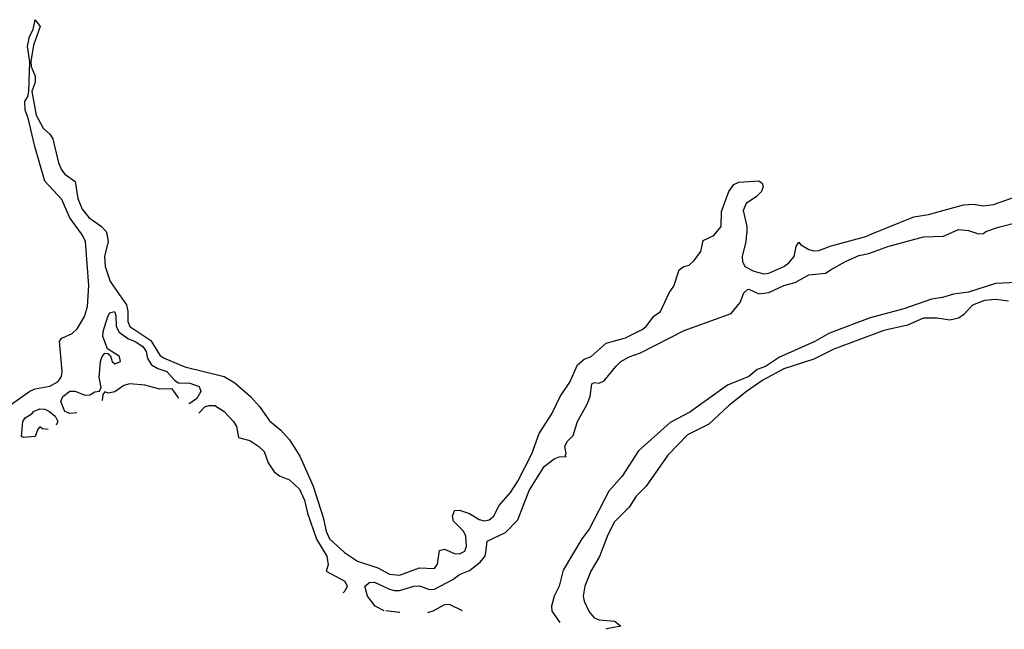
# Model space of a CAD drawing. Header units: inches. Extents: x 1934316 to 2140091, y 524953 to 667329.
# Tile 316 of 384: x 2086749 to 2090693, y 548418 to 550857. Entities that reach past the tile are written whole.
import ezdxf

# ---------------------------------------------------------------- set-up
doc = ezdxf.new("R2010")
doc.units = ezdxf.units.IN
doc.header["$MEASUREMENT"] = 0
for name, color, linetype in [('C0584', 7, 'Continuous'), ('C0585', 7, 'Continuous'), ('C0594', 7, 'Continuous'), ('C0595', 7, 'Continuous')]:
    doc.layers.add(name, color=color, linetype=linetype)

msp = doc.modelspace()

# ---------------------------------------------------------------- linework, layer by layer
at = {"layer": 'C0584', "color": 5}
for points, elevation in [([(2086684, 549296), (2086789.8, 549370.2), (2086810, 549379.9), (2086870, 549390.4), (2086902.9, 549410), (2086916.1, 549430), (2086919.2, 549450), (2086908.6, 549571.4), (2086917.1, 549582.9), (2086958.7, 549601.3), (2086979.5, 549620.5), (2087008.3, 549670), (2087020.9, 549710), (2087026.1, 549793.9), (2087012.6, 549970), (2087003.6, 549990), (2086996.4, 550000)], 80), ([(2087097.6, 550000), (2087103.6, 549970), (2087088.3, 549910), (2087090.6, 549870), (2087110.6, 549810), (2087176.4, 549716.4), (2087182.5, 549690), (2087182.3, 549650), (2087189.8, 549630), (2087273.4, 549573.4), (2087310, 549515.1), (2087324.2, 549504.2), (2087410, 549468.6), (2087568.3, 549430), (2087610, 549404.8), (2087673.5, 549350), (2087709.3, 549310), (2087750, 549252), (2087794.3, 549214.3), (2087830, 549176.1), (2087870.7, 549110.7), (2087924.4, 548990), (2087964.7, 548864.7), (2087976.7, 548810), (2087990, 548780.4), (2088050, 548724.7), (2088101.5, 548690), (2088183.4, 548663.4), (2088230, 548638.6), (2088270, 548633.9), (2088350, 548663.3), (2088410, 548661.8), (2088422.1, 548677.9), (2088430, 548733.6), (2088450, 548738.4), (2088490, 548720.6), (2088510, 548719.2), (2088531.6, 548730), (2088538.9, 548750), (2088536.4, 548790), (2088527, 548810), (2088486, 548850), (2088482.6, 548870), (2088490, 548893.2), (2088510, 548895), (2088550, 548881.1), (2088590, 548857.6), (2088610, 548851.7), (2088630, 548855.3), (2088648.1, 548870), (2088667.9, 548912.1), (2088715.3, 548964.7), (2088743.6, 549010), (2088800.1, 549119.9), (2088830, 549201.9), (2088880.5, 549279.5), (2088913.5, 549350), (2088952.6, 549407.4), (2088983.2, 549476.8), (2089010, 549498.3), (2089038.5, 549510), (2089097.6, 549562.4), (2089175.2, 549584.8), (2089242.6, 549617.4), (2089258.6, 549630), (2089289.6, 549670.4), (2089315.8, 549690), (2089350, 549764.4), (2089369.1, 549790.9), (2089390, 549856.5), (2089409.6, 549870), (2089430, 549875.5), (2089450, 549893.2), (2089477.5, 549930), (2089486.7, 549973.3), (2089530, 549993.8), (2089534.9, 550000)], 80), ([(2089660.2, 550000), (2089657.1, 549970), (2089643.2, 549910), (2089644.1, 549890), (2089654.1, 549870), (2089690, 549850.8), (2089730, 549839.9), (2089750, 549842.9), (2089809.9, 549870.1), (2089830, 549884.8), (2089851, 549910), (2089859.8, 549950), (2089870, 549967.2), (2089877.2, 549957.2), (2089910, 549937.1), (2089930, 549932), (2089950, 549933.9), (2090000, 549951.9)], 80), ([(2088209.2, 548492.1), (2088172.4, 548510), (2088142, 548550), (2088131.5, 548590), (2088150, 548605.7), (2088170, 548606), (2088230, 548577.8), (2088250, 548573), (2088270, 548573.6), (2088327.8, 548590), (2088350, 548591.5), (2088390, 548577), (2088410, 548578.1), (2088483.4, 548616.6), (2088510, 548636.5), (2088550, 548653.5), (2088594, 548686), (2088611.4, 548708.6), (2088616.7, 548723.3), (2088621.4, 548770), (2088695.1, 548804.9), (2088743.8, 548856.2), (2088790, 548972.9), (2088850, 549069.1), (2088890, 549100.2), (2088910, 549107.5), (2088938, 549110), (2088934, 549114), (2088938, 549122), (2088933.1, 549150), (2088942, 549170), (2088966.3, 549193.7), (2088982.9, 549250), (2089021.4, 549318.6), (2089033.5, 549350), (2089040.4, 549399.6), (2089050, 549406), (2089070, 549403.2), (2089090, 549411.7), (2089136.3, 549470), (2089157.4, 549490), (2089190, 549507.6), (2089235.6, 549524.4), (2089410, 549613), (2089599, 549681), (2089634.4, 549725.6), (2089650, 549764), (2089663.1, 549776.9), (2089670, 549778.7), (2089710, 549759.8), (2089750, 549765.8), (2089810, 549793.4), (2089854.9, 549805.1), (2089910, 549835.7), (2089976.4, 549843.6), (2090000, 549857.2)], 60), ([(2086977.9, 549284.5), (2086950, 549280.9), (2086929.7, 549289.7), (2086913.8, 549330), (2086921.6, 549350), (2086950, 549370.5), (2086970.6, 549370.6), (2087010, 549354.3), (2087030, 549356.4), (2087050, 549367.7), (2087069, 549371), (2087074.6, 549385.4), (2087066.6, 549426.6), (2087072.7, 549490), (2087079.3, 549510), (2087090, 549522.8), (2087102, 549522), (2087112, 549512), (2087118.8, 549490), (2087130, 549480.7), (2087152.3, 549490), (2087149, 549510), (2087100.1, 549540.1), (2087081.6, 549590), (2087083, 549610), (2087101.6, 549670), (2087110, 549684), (2087128, 549690), (2087133.3, 549673.3), (2087135.1, 549630), (2087146.7, 549606.7), (2087181.8, 549581.8), (2087211.9, 549570), (2087242.1, 549550), (2087255.1, 549530), (2087261.2, 549501.2), (2087276.1, 549476.1), (2087301.6, 549461.6), (2087338, 549450), (2087370, 549412.9), (2087384.7, 549404.7), (2087430, 549403), (2087467, 549390), (2087474.9, 549370), (2087458, 549342), (2087430, 549322), (2087426.2, 549321.5)], 60), ([(2090000, 549605.6), (2089990, 549601.8), (2089934, 549570), (2089792.9, 549507.1), (2089736, 549470), (2089702.5, 549457.5), (2089669.3, 549430), (2089584.8, 549395.2), (2089433.7, 549286.3), (2089354.8, 549245.2), (2089227.4, 549132.6), (2089161.9, 549030), (2089109, 548971), (2089030, 548818.4), (2089000.1, 548779.9), (2088926.2, 548653.8), (2088910.1, 548590), (2088890.2, 548550), (2088879.5, 548510), (2088880.4, 548490), (2088912.2, 548445.2)], 60), ([(2090000, 549533.4), (2089930, 549499.1), (2089810, 549459.7), (2089725.6, 549414.4), (2089660.3, 549370), (2089587.8, 549312.2), (2089510, 549239.3), (2089423.6, 549196.4), (2089344.7, 549115.3), (2089258.8, 548990), (2089218.7, 548950), (2089190, 548906.6), (2089131.6, 548848.4), (2089104.2, 548795.8), (2089071.1, 548708.9), (2089036.9, 548650), (2089012.2, 548590), (2089006.1, 548550), (2089010.1, 548530.1), (2089030, 548487.4), (2089050, 548463.8), (2089070, 548455.7), (2089133, 548450), (2089157.3, 548430), (2089100.2, 548419.8), (2089096.6, 548417.9)], 80), ([(2087385.6, 549342.3), (2087359.6, 549379.6), (2087310, 549378.7), (2087250, 549394.7), (2087190, 549400.5), (2087166, 549394), (2087130, 549368), (2087102.5, 549362.5), (2087090, 549368), (2087082, 549358), (2087078.5, 549333.6)], 60), ([(2086863.4, 549216.9), (2086840.7, 549220.7), (2086830, 549228.7), (2086820.7, 549219.3), (2086810, 549189.7), (2086764.8, 549184.8), (2086755.3, 549190), (2086761.6, 549250), (2086770, 549264), (2086798.9, 549281.1), (2086804.5, 549290), (2086830, 549300.3), (2086850, 549299.1), (2086868.2, 549290), (2086890.3, 549270.3), (2086901.1, 549250), (2086894.4, 549235.2)], 60), ([(2087466.1, 549282.3), (2087490, 549307.7), (2087506.3, 549313.7), (2087530, 549312.9), (2087568.4, 549290), (2087605.3, 549250), (2087617.8, 549230), (2087625.2, 549185.2), (2087670, 549174), (2087707, 549150), (2087727.4, 549130), (2087744.3, 549084.3), (2087768.5, 549048.5), (2087790, 549031.5), (2087830, 549016.1), (2087870, 548978.3), (2087890, 548934.7), (2087902, 548882), (2087938.1, 548778.1), (2087979.2, 548710), (2087984.2, 548675.8), (2087976, 548650), (2088050.8, 548610), (2088060.7, 548590), (2088050.6, 548570), (2088043.9, 548564)], 60), ([(2088522.7, 548491.5), (2088470, 548517.6), (2088450, 548515.3), (2088403.2, 548490), (2088382, 548483.4)], 60), ([(2088271.3, 548484.7), (2088270, 548485.1), (2088215.7, 548491.1)], 60)]:
    msp.add_lwpolyline(points, dxfattribs=dict(at, elevation=elevation))
at = {"layer": 'C0585', "color": 5, "elevation": 80}
for points in [[(2086996.4, 550000), (2086950, 550064.3), (2086917.2, 550137.2), (2086850, 550211.7), (2086808.7, 550350), (2086783.2, 550463.2), (2086770, 550495.1), (2086769.7, 550530), (2086781.3, 550550), (2086785.3, 550570), (2086788.8, 550688.8), (2086780.2, 550750), (2086787.6, 550790), (2086802, 550818), (2086810, 550857.3), (2086831, 550830), (2086804, 550756), (2086793, 550690), (2086794, 550670), (2086810, 550630.8), (2086810, 550607.3), (2086796.8, 550570), (2086814.7, 550474.7), (2086842.9, 550422.9), (2086870, 550399.2), (2086881.1, 550381.1), (2086904.3, 550284.3), (2086916.8, 550256.8), (2086930, 550239.6), (2086970.4, 550210.4), (2086981.6, 550141.6), (2086999.2, 550099.2), (2087025.9, 550065.9), (2087076.6, 550030), (2087095.7, 550010), (2087097.6, 550000)], [(2089534.9, 550000), (2089558.7, 550030), (2089559.9, 550090), (2089589.6, 550170), (2089610, 550197.3), (2089630, 550206.7), (2089710, 550212.1), (2089723, 550203), (2089726.4, 550190), (2089719.8, 550170), (2089700.6, 550150), (2089658.7, 550121.3), (2089646.5, 550093.5), (2089661.5, 550030), (2089661.2, 550010), (2089660.2, 550000)]]:
    msp.add_lwpolyline(points, dxfattribs=at)
at = {"layer": 'C0594', "color": 5}
for points, elevation in [([(2091562.4, 550000), (2091560.9, 549999.1), (2091530, 549956.5), (2091487.9, 549967.9), (2091451.3, 549968.7), (2091410, 549957.1), (2091290, 549938.8), (2091190, 549898.5), (2091110, 549903.6), (2091070, 549889.3), (2090990, 549839.8), (2090970, 549832.3), (2090890, 549839.2), (2090828.4, 549831.6), (2090770, 549806.9), (2090658.2, 549801.8), (2090550, 549767.3), (2090490, 549759.6), (2090445.4, 549745.4), (2090401.3, 549738.7), (2090290, 549700.1), (2090155.2, 549664.8), (2090000, 549605.6)], 60), ([(2090000, 549857.2), (2090056.8, 549890), (2090110, 549914.1), (2090150, 549922.1), (2090226.3, 549950), (2090370, 549988.7), (2090450, 549990.8), (2090470.6, 550000)], 60), ([(2090000, 549951.9), (2090010, 549955.5), (2090138.5, 549990), (2090163, 550000)], 80), ([(2090710, 549730.5), (2090657.8, 549737.8), (2090614, 549734), (2090565.5, 549714.5), (2090530, 549676.4), (2090510, 549662.3), (2090475.4, 549655.4), (2090423.5, 549663.5), (2090370, 549662.8), (2090304.7, 549635.3), (2090210, 549613.6), (2090010, 549538.3), (2090000, 549533.4)], 80)]:
    msp.add_lwpolyline(points, dxfattribs=dict(at, elevation=elevation))
at = {"layer": 'C0595', "color": 5}
for points, elevation in [([(2090163, 550000), (2090330, 550068.2), (2090390, 550078.3), (2090530, 550117), (2090570, 550118.7), (2090610, 550112.4), (2090650, 550117.6), (2090730, 550146.3)], 80), ([(2090470.6, 550000), (2090510, 550017.6), (2090550, 550014.3), (2090590, 550000.3), (2090610, 550002.4), (2090619.5, 550010), (2090670, 550027.2), (2090759.5, 550050)], 60)]:
    msp.add_lwpolyline(points, dxfattribs=dict(at, elevation=elevation))

doc.saveas('drawing.dxf')
